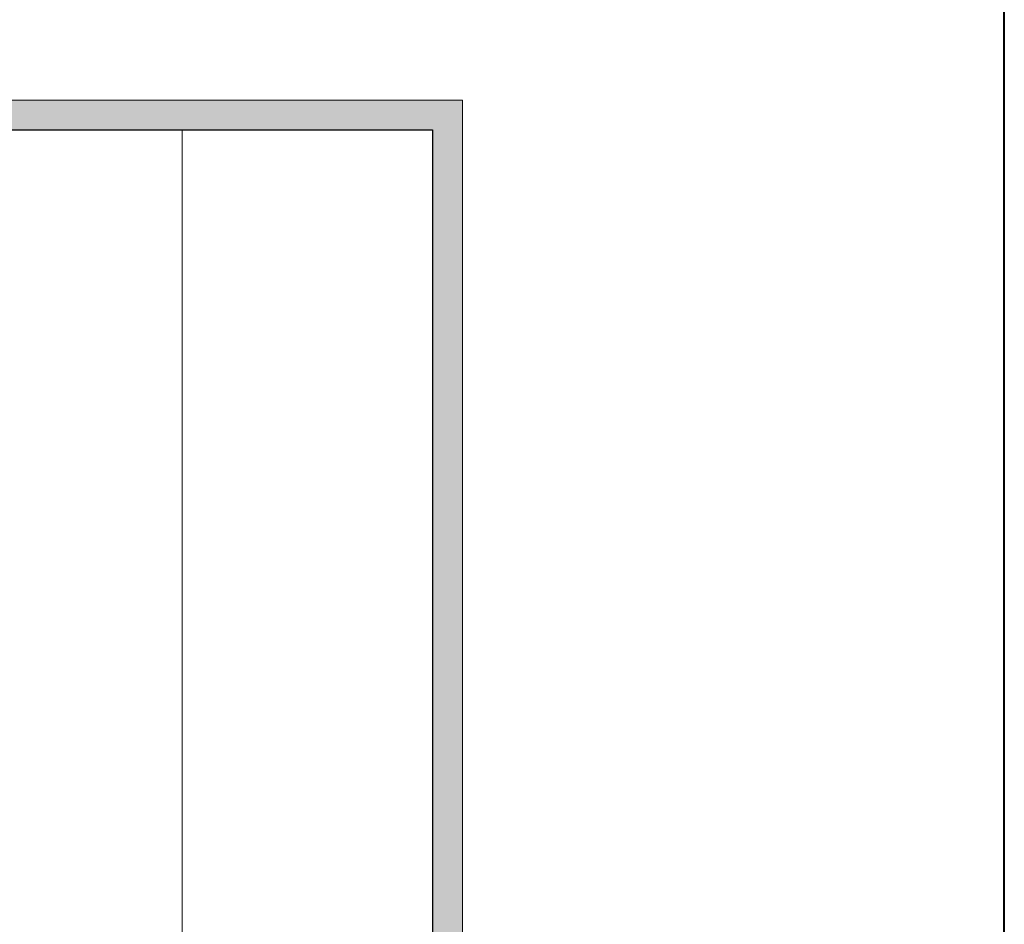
# Model space of a CAD drawing. Header units: millimetres. Extents: x -221 to 149158, y -114258 to 0.
# Tile 311 of 312: x 142549 to 149158, y -53359 to -47286. Entities that reach past the tile are written whole.
import ezdxf

# ---------------------------------------------------------------- set-up
doc = ezdxf.new("R2010")
doc.units = ezdxf.units.MM
doc.layers.get('0').update_dxf_attribs({"lineweight": 0})
doc.layers.add('A-opisram.ART', color=250, linetype='Continuous', lineweight=0)
doc.layers.add('pomocnicza', color=30, linetype='Continuous', lineweight=0)
doc.layers.add('A-pomocram.ART', color=254, linetype='Continuous', lineweight=0, plot=False)
doc.layers.add('A-przekrycieram.ART', color=7, linetype='Continuous', lineweight=0, true_color=0xffffff)

# ---------------------------------------------------------------- blocks, each defined once
blk = doc.blocks.new('*U1635')
at = {"layer": 'A-przekrycieram.ART'}
h = blk.add_hatch(color=256, dxfattribs=at)
h.dxf.hatch_style = 1
h.paths.add_polyline_path([(0, 4200), (5940, 4200), (5940, 0), (0, 0)])
h.paths.add_polyline_path([(200, 4100), (5840, 4100), (5840, 100), (200, 100)], flags=16)
at = {"layer": 'A-opisram.ART'}
blk.add_line((4999.44, 100), (4999.44, 4100), dxfattribs=at)
at = {"layer": 'A-opisram.ART', "lineweight": 30}
blk.add_lwpolyline([(200, 4100), (5840, 4100), (5840, 100), (200, 100)], close=True, dxfattribs=at)
at = {"layer": 'A-pomocram.ART'}
blk.add_lwpolyline([(0, 4200), (5940, 4200), (5940, 0), (0, 0)], close=True, dxfattribs=at)

msp = doc.modelspace()

# ---------------------------------------------------------------- linework, layer by layer
at = {"layer": 'pomocnicza', "color": 30, "linetype": 'ByBlock', "lineweight": 40}
msp.add_lwpolyline([(74235.94, -57896.5), (149158.22, -57896.5), (149158.22, -42941.51), (74235.94, -42941.51)], close=True, dxfattribs=at)

# ---------------------------------------------------------------- block references
at = {"xscale": 2, "yscale": 2, "zscale": 2}
msp.add_blockref('*U1635', (133640.63, -56225.76), dxfattribs=at)

doc.saveas('drawing.dxf')
